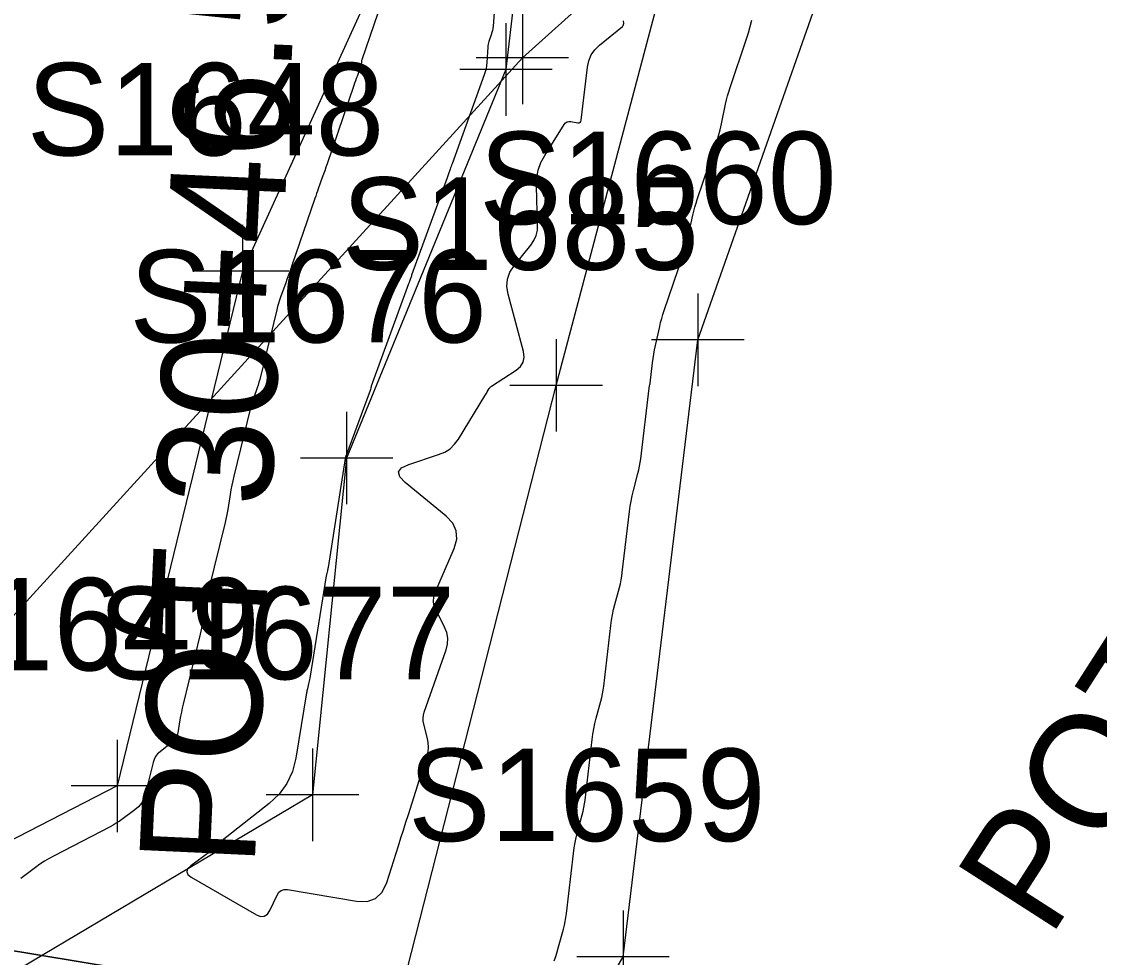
# Model space of a CAD drawing. Extents: x 816928 to 825690, y 436959 to 448212.
# Drawn here: x 818746.06 to 818792.71, y 445127 to 445167.49 of the extents above; entities that cross this region are included whole.
import ezdxf

# ---------------------------------------------------------------- set-up
doc = ezdxf.new("R2010")
doc.units = 0
for name, color, linetype in [('SURVEY - CONTOURS - Intermediate with optional Text', 7, 'Continuous'), ('SURVEY - DRAINAGE - Bridge Hydraulic Data - Points - Locators', 7, 'Continuous'), ('SURVEY - DRAINAGE - Bridge Hydraulic Data - Points - Numbers', 7, 'Continuous'), ('SURVEY - DRAINAGE - Bridge Hydraulic Data with Text', 7, 'Continuous'), ('SURVEY - DTM - Breaklines', 7, 'Continuous'), ('SURVEY - DTM - Breaklines - Points - Locators', 7, 'Continuous'), ('SURVEY - DTM - Breaklines - Points - Numbers', 7, 'Continuous'), ('SURVEY - NON-TRANSPORTATION - Features', 7, 'Continuous'), ('SURVEY - NON-TRANSPORTATION - Features - Points - Locators', 7, 'Continuous'), ('SURVEY - PROPERTY - Parcels', 7, 'Continuous'), ('SURVEY - PROPERTY - Property Lines', 7, 'Continuous')]:
    doc.layers.add(name, color=color, linetype=linetype)

msp = doc.modelspace()

# ---------------------------------------------------------------- linework, layer by layer
at = {"layer": 'SURVEY - CONTOURS - Intermediate with optional Text'}
for points in [[(818766.741, 445171.128), (818766.465, 445167.289), (818766.455, 445167.196), (818766.439, 445167.104), (818766.418, 445167.013), (818766.39, 445166.924), (818766.291, 445166.634), (818766.271, 445166.571), (818766.256, 445166.508), (818766.246, 445166.443), (818766.24, 445166.378), (818766.199, 445165.725), (818766.185, 445165.586), (818766.162, 445165.449), (818766.128, 445165.314), (818766.085, 445165.181), (818764.691, 445161.343), (818764.669, 445161.283), (818764.648, 445161.222), (818764.627, 445161.162), (818764.606, 445161.101), (818764.539, 445160.904), (818764.524, 445160.861), (818764.51, 445160.819), (818764.495, 445160.777), (818764.479, 445160.735), (818762.944, 445156.516), (818762.931, 445156.48), (818762.918, 445156.443), (818762.905, 445156.406), (818762.892, 445156.369), (818762.851, 445156.248), (818762.842, 445156.222), (818762.833, 445156.196), (818762.824, 445156.17), (818762.814, 445156.145), (818761.198, 445151.712), (818761.192, 445151.693), (818761.186, 445151.675), (818761.181, 445151.657), (818761.176, 445151.638), (818761.161, 445151.577), (818761.158, 445151.564), (818761.154, 445151.551), (818761.15, 445151.538), (818761.145, 445151.526), (818760.086, 445148.647), (818760.084, 445148.641), (818760.082, 445148.635), (818760.08, 445148.63), (818760.079, 445148.624), (818760.074, 445148.604), (818760.073, 445148.6), (818760.072, 445148.596), (818760.072, 445148.592), (818760.071, 445148.588), (818759.326, 445143.871), (818759.32, 445143.835), (818759.314, 445143.799), (818759.306, 445143.764), (818759.298, 445143.728), (818759.269, 445143.612), (818759.264, 445143.587), (818759.258, 445143.562), (818759.253, 445143.537), (818759.249, 445143.512), (818758.536, 445139.089), (818758.525, 445139.025), (818758.513, 445138.962), (818758.499, 445138.898), (818758.485, 445138.835), (818758.434, 445138.63), (818758.424, 445138.586), (818758.415, 445138.542), (818758.406, 445138.498), (818758.398, 445138.453), (818757.934, 445135.631), (818757.787, 445135.054), (818757.545, 445134.534), (818757.207, 445134.069), (818756.774, 445133.661), (818754.275, 445131.687), (818754.266, 445131.678), (818754.258, 445131.667), (818754.252, 445131.656), (818754.248, 445131.643), (818754.237, 445131.6), (818754.234, 445131.592), (818754.23, 445131.584), (818754.224, 445131.577), (818754.217, 445131.571), (818753.383, 445130.961), (818753.251, 445130.832), (818753.211, 445130.709), (818753.264, 445130.591), (818753.41, 445130.478), (818756.226, 445128.854), (818756.409, 445128.781), (818756.568, 445128.787), (818756.701, 445128.872), (818756.81, 445129.037), (818757.124, 445129.705), (818757.202, 445129.827), (818757.303, 445129.906), (818757.426, 445129.944), (818757.571, 445129.939), (818760.553, 445129.44), (818761.012, 445129.427), (818761.385, 445129.557), (818761.67, 445129.829), (818761.868, 445130.244), (818762.373, 445131.833), (818762.482, 445132.174), (818762.59, 445132.514), (818762.698, 445132.854), (818762.806, 445133.195), (818763.608, 445135.718), (818763.654, 445135.906), (818763.673, 445136.094), (818763.664, 445136.283), (818763.628, 445136.473), (818763.466, 445137.095), (818763.442, 445137.227), (818763.437, 445137.359), (818763.453, 445137.49), (818763.488, 445137.621), (818764.432, 445140.311), (818764.494, 445140.563), (818764.505, 445140.812), (818764.463, 445141.057), (818764.368, 445141.299), (818763.974, 445142.083), (818763.91, 445142.252), (818763.885, 445142.422), (818763.899, 445142.593), (818763.954, 445142.765), (818764.784, 445144.695), (818764.896, 445145.093), (818764.876, 445145.459), (818764.725, 445145.792), (818764.443, 445146.094), (818762.667, 445147.55), (818762.434, 445147.798), (818762.382, 445148.011), (818762.509, 445148.19), (818762.816, 445148.336), (818764.112, 445148.755), (818764.374, 445148.864), (818764.605, 445149.014), (818764.804, 445149.203), (818764.972, 445149.432), (818766.113, 445151.301), (818766.139, 445151.344), (818766.166, 445151.387), (818766.192, 445151.43), (818766.218, 445151.474), (818766.304, 445151.614), (818766.324, 445151.643), (818766.347, 445151.669), (818766.372, 445151.693), (818766.401, 445151.713), (818767.463, 445152.403), (818767.653, 445152.565), (818767.769, 445152.755), (818767.811, 445152.974), (818767.778, 445153.222), (818767.116, 445155.699), (818767.064, 445156.031), (818767.09, 445156.347), (818767.195, 445156.646), (818767.377, 445156.929), (818768.101, 445157.824), (818768.236, 445158.023), (818768.33, 445158.236), (818768.383, 445158.462), (818768.396, 445158.702), (818768.341, 445160.375), (818768.354, 445160.727), (818768.419, 445161.065), (818768.534, 445161.389), (818768.701, 445161.699), (818769.549, 445163.04), (818769.604, 445163.107), (818769.67, 445163.15), (818769.746, 445163.17), (818769.833, 445163.165), (818770.134, 445163.112), (818770.191, 445163.11), (818770.234, 445163.127), (818770.263, 445163.163), (818770.278, 445163.219), (818770.551, 445165.519), (818770.609, 445165.795), (818770.715, 445166.046), (818770.869, 445166.27), (818771.07, 445166.467), (818772.065, 445167.284), (818772.089, 445167.308), (818772.106, 445167.337), (818772.116, 445167.368), (818772.119, 445167.403), (818772.115, 445167.522)], [(818762.165, 445169.843), (818760.787, 445165.836), (818760.78, 445165.811), (818760.774, 445165.786), (818760.769, 445165.76), (818760.767, 445165.734), (818760.762, 445165.65), (818760.76, 445165.631), (818760.757, 445165.614), (818760.753, 445165.596), (818760.747, 445165.579), (818760.581, 445165.121), (818760.545, 445165.023), (818760.511, 445164.925), (818760.476, 445164.827), (818760.442, 445164.728), (818759.288, 445161.335), (818759.237, 445161.186), (818759.185, 445161.037), (818759.132, 445160.888), (818759.078, 445160.74), (818758.902, 445160.255), (818758.864, 445160.151), (818758.827, 445160.047), (818758.791, 445159.943), (818758.755, 445159.838), (818757.764, 445156.94), (818757.698, 445156.75), (818757.632, 445156.56), (818757.564, 445156.371), (818757.496, 445156.182), (818757.271, 445155.565), (818757.225, 445155.432), (818757.182, 445155.298), (818757.143, 445155.163), (818757.108, 445155.027), (818756.371, 445152.012), (818756.338, 445151.887), (818756.302, 445151.763), (818756.263, 445151.64), (818756.22, 445151.518), (818756.074, 445151.121), (818756.044, 445151.035), (818756.016, 445150.949), (818755.991, 445150.862), (818755.968, 445150.774), (818755.247, 445147.823), (818755.201, 445147.626), (818755.159, 445147.429), (818755.122, 445147.23), (818755.088, 445147.031), (818754.985, 445146.379), (818754.962, 445146.24), (818754.935, 445146.101), (818754.906, 445145.963), (818754.874, 445145.825), (818754.158, 445142.898), (818754.114, 445142.71), (818754.074, 445142.521), (818754.038, 445142.331), (818754.005, 445142.141), (818753.904, 445141.517), (818753.881, 445141.383), (818753.856, 445141.251), (818753.828, 445141.118), (818753.797, 445140.986), (818753.056, 445137.954), (818753.016, 445137.786), (818752.98, 445137.617), (818752.947, 445137.448), (818752.917, 445137.277), (818752.826, 445136.72), (818752.797, 445136.606), (818752.749, 445136.503), (818752.682, 445136.412), (818752.597, 445136.331), (818752.057, 445135.904), (818751.951, 445135.807), (818751.866, 445135.696), (818751.801, 445135.572), (818751.756, 445135.435), (818751.419, 445134.055), (818751.353, 445133.857), (818751.256, 445133.68), (818751.13, 445133.523), (818750.972, 445133.386), (818750.408, 445132.974), (818750.286, 445132.888), (818750.161, 445132.807), (818750.032, 445132.731), (818749.901, 445132.66), (818747.474, 445131.405), (818747.262, 445131.29), (818747.057, 445131.166), (818746.856, 445131.034), (818746.662, 445130.892), (818746.035, 445130.416)], [(818769.105, 445126.853), (818769.177, 445127.052), (818769.243, 445127.253), (818769.302, 445127.457), (818769.514, 445128.231), (818769.556, 445128.398), (818769.592, 445128.566), (818769.621, 445128.735), (818769.644, 445128.905), (818769.945, 445131.507), (818769.977, 445131.739), (818770.017, 445131.97), (818770.066, 445132.2), (818770.123, 445132.427), (818770.324, 445133.168), (818770.364, 445133.328), (818770.398, 445133.488), (818770.426, 445133.65), (818770.448, 445133.813), (818770.753, 445136.434), (818770.785, 445136.666), (818770.825, 445136.897), (818770.873, 445137.126), (818770.93, 445137.353), (818771.13, 445138.092), (818771.17, 445138.251), (818771.203, 445138.411), (818771.231, 445138.572), (818771.253, 445138.734), (818771.56, 445141.362), (818771.592, 445141.594), (818771.631, 445141.823), (818771.679, 445142.052), (818771.736, 445142.278), (818771.934, 445143.015), (818771.974, 445143.174), (818772.007, 445143.334), (818772.035, 445143.495), (818772.057, 445143.656), (818772.366, 445146.29), (818772.397, 445146.521), (818772.437, 445146.75), (818772.484, 445146.978), (818772.541, 445147.204), (818772.737, 445147.94), (818772.777, 445148.098), (818772.81, 445148.257), (818772.838, 445148.417), (818772.86, 445148.579), (818773.219, 445151.637), (818773.222, 445151.658), (818773.226, 445151.68), (818773.231, 445151.702), (818773.236, 445151.723), (818773.255, 445151.793), (818773.258, 445151.808), (818773.261, 445151.823), (818773.264, 445151.838), (818773.266, 445151.854), (818773.369, 445152.732), (818773.394, 445152.92), (818773.423, 445153.107), (818773.457, 445153.294), (818773.496, 445153.479), (818773.678, 445154.299), (818773.719, 445154.475), (818773.765, 445154.648), (818773.816, 445154.821), (818773.871, 445154.992), (818774.673, 445157.352), (818774.751, 445157.591), (818774.821, 445157.831), (818774.885, 445158.074), (818774.942, 445158.318), (818775.116, 445159.119), (818775.155, 445159.29), (818775.2, 445159.46), (818775.249, 445159.629), (818775.303, 445159.796), (818776.064, 445162.045), (818776.146, 445162.298), (818776.22, 445162.553), (818776.287, 445162.81), (818776.346, 445163.069), (818776.526, 445163.919), (818776.567, 445164.1), (818776.614, 445164.28), (818776.666, 445164.458), (818776.722, 445164.635), (818777.432, 445166.738), (818777.518, 445167.007), (818777.596, 445167.277), (818777.665, 445167.549)]]:
    msp.add_lwpolyline(points, dxfattribs=at)
at = {"layer": 'SURVEY - DRAINAGE - Bridge Hydraulic Data - Points - Locators'}
for p, q in [((818755.626, 445158.7), (818755.626, 445154.7)), ((818757.626, 445156.7), (818753.626, 445156.7)), ((818775.326, 445155.725), (818775.326, 445151.725)), ((818777.326, 445153.725), (818773.326, 445153.725)), ((818750.208, 445136.422), (818750.208, 445132.422)), ((818752.208, 445134.422), (818748.208, 445134.422)), ((818772.094, 445129.037), (818772.094, 445125.037)), ((818774.094, 445127.037), (818770.094, 445127.037))]:
    msp.add_line(p, q, dxfattribs=at)
at = {"layer": 'SURVEY - DRAINAGE - Bridge Hydraulic Data with Text'}
msp.add_lwpolyline([(818757.852, 445178.757), (818763.137, 445177.424), (818765.335, 445176.778), (818763.85, 445174.738), (818755.626, 445156.7), (818750.208, 445134.422), (818726.213, 445122.086), (818716.658, 445105.767), (818715.142, 445099.822), (818717.206, 445098.8), (818722.312, 445098.543), (818727.161, 445104.474), (818730.225, 445110.91), (818749.677, 445108.675), (818763.087, 445111.464), (818772.094, 445127.037), (818775.326, 445153.725), (818783.56, 445177.129), (818784.519, 445183.127)], dxfattribs=at)
at = {"layer": 'SURVEY - DTM - Breaklines'}
msp.add_lwpolyline([(818767.735, 445171.597), (818767.024, 445165.419), (818760.128, 445148.609), (818758.654, 445134.039), (818739.695, 445122.788), (818725.393, 445116.954), (818717.484, 445105.034), (818719.452, 445102.001), (818727.622, 445113.557), (818737.539, 445117.921), (818760.429, 445117.38), (818769.199, 445151.75), (818774.327, 445171.13), (818774.081, 445173.592)], dxfattribs=at)
at = {"layer": 'SURVEY - DTM - Breaklines - Points - Locators'}
for p, q in [((818767.024, 445167.419), (818767.024, 445163.419)), ((818769.024, 445165.419), (818765.024, 445165.419)), ((818769.199, 445153.75), (818769.199, 445149.75)), ((818771.199, 445151.75), (818767.199, 445151.75)), ((818760.128, 445150.609), (818760.128, 445146.609)), ((818762.128, 445148.609), (818758.128, 445148.609)), ((818758.654, 445136.039), (818758.654, 445132.039)), ((818760.654, 445134.039), (818756.654, 445134.039))]:
    msp.add_line(p, q, dxfattribs=at)
at = {"layer": 'SURVEY - NON-TRANSPORTATION - Features'}
msp.add_lwpolyline([(818878.723, 445102.028), (818832.174, 445159.68), (818783.535, 445180.107), (818767.737, 445165.919), (818720.129, 445113.759)], dxfattribs=at)
at = {"layer": 'SURVEY - NON-TRANSPORTATION - Features - Points - Locators'}
for p, q in [((818767.737, 445167.919), (818767.737, 445163.919)), ((818769.737, 445165.919), (818765.737, 445165.919))]:
    msp.add_line(p, q, dxfattribs=at)
at = {"layer": 'SURVEY - PROPERTY - Parcels'}
for p, q in [((817997.463, 445250.198), (818815.75, 445115.787)), ((818815.75, 445115.787), (817997.463, 445250.198))]:
    msp.add_line(p, q, dxfattribs=at)
at = {"layer": 'SURVEY - PROPERTY - Property Lines'}
msp.add_line((817997.463, 445250.198), (818815.75, 445115.787), dxfattribs=at)

# ---------------------------------------------------------------- texts
at = {"layer": 'SURVEY - DRAINAGE - Bridge Hydraulic Data - Points - Numbers'}
for s, p in [('S1648', (818746.291, 445161.7)), ('S1660', (818765.865, 445158.725)), ('S1649', (818740.905, 445139.422)), ('S1659', (818762.791, 445132.037))]:
    msp.add_text(s, height=4, dxfattribs=at).set_placement(p)
at = {"layer": 'SURVEY - DRAINAGE - Bridge Hydraulic Data with Text'}
for s, rotation, p in [('POT 30+46.57', 87.3672, (818756.144, 445130.876)), ('POT 31+33.16', 57.3199, (818790.546, 445127.781))]:
    msp.add_text(s, height=5, rotation=rotation, dxfattribs=at).set_placement(p)
at = {"layer": 'SURVEY - DTM - Breaklines - Points - Numbers'}
for s, p in [('S1685', (818759.911, 445156.75)), ('S1676', (818750.73, 445153.609)), ('S1677', (818749.366, 445139.039))]:
    msp.add_text(s, height=4, dxfattribs=at).set_placement(p)

doc.saveas('drawing.dxf')
